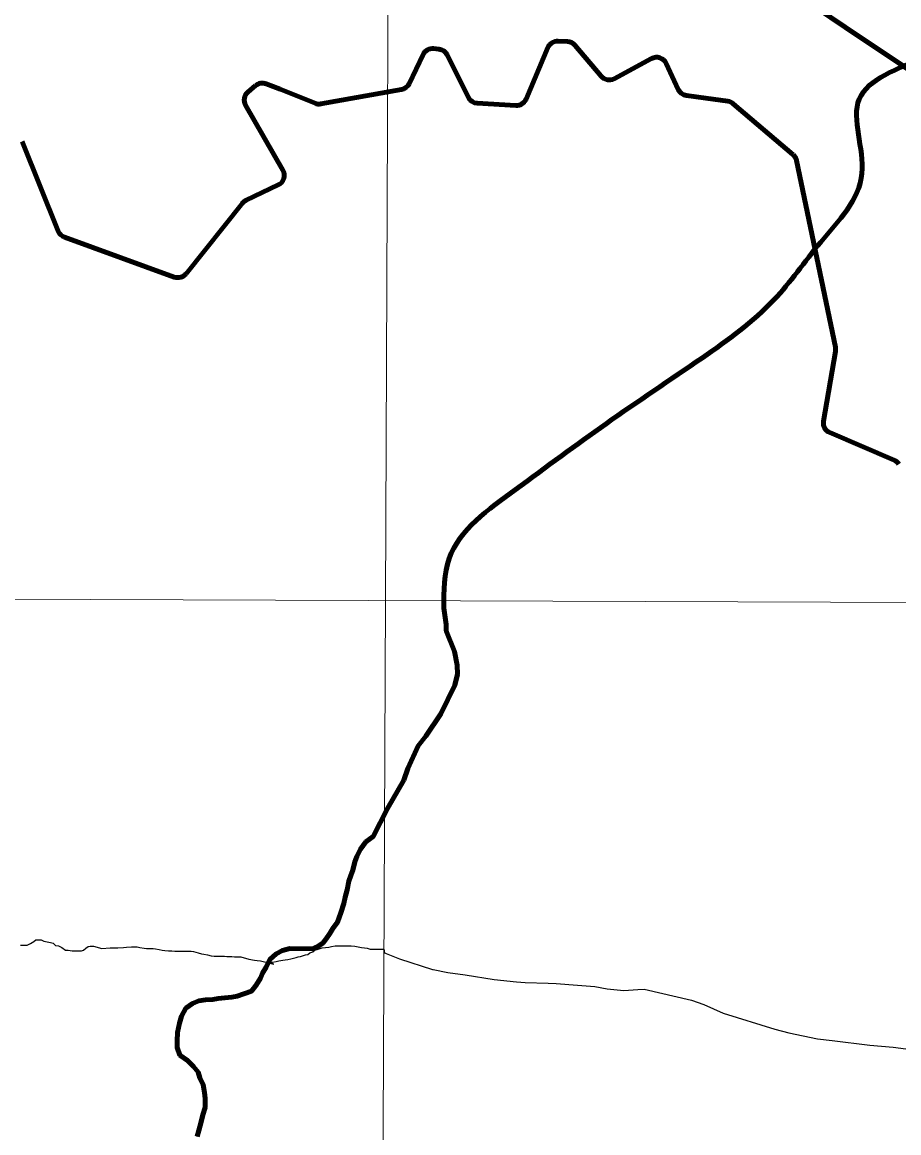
# Model space of a CAD drawing. Extents: x -1643653 to 4543381, y 1624270 to 13878484.
# Drawn here: x 661208 to 669530, y 8944454 to 8955000 of the extents above; entities that cross this region are included whole.
import ezdxf

# ---------------------------------------------------------------- set-up
doc = ezdxf.new("R2010")
doc.units = 0
doc.header["$LTSCALE"] = 200
for name, color, linetype, lineweight in [('1', 7, 'Continuous', 13), ('12', 7, 'Continuous', 25), ('24', 7, 'Continuous', 25), ('28', 7, 'Continuous', 53), ('53', 7, 'Continuous', 106), ('60', 7, 'Continuous', 13), ('61', 7, 'Continuous', 90), ('9', 7, 'Continuous', 90)]:
    doc.layers.add(name, color=color, linetype=linetype, lineweight=lineweight)

msp = doc.modelspace()

# ---------------------------------------------------------------- linework, layer by layer
at = {"layer": '1'}
msp.add_line((565315.3, 8949866.8), (791497.7, 8949052.2), dxfattribs=at)
msp.add_lwpolyline([(664968.2, 9023436.8), (664657.1, 8949509), (664397.1, 8890880.2)], dxfattribs=at)
at = {"layer": '12'}
msp.add_line((664642.2, 8946198.1), (664648, 8946164.2), dxfattribs=at)
for points in [[(661193.2, 8946235.9), (661228.2, 8946235.7), (661255.7, 8946235.5), (661285.8, 8946250.3), (661318.5, 8946270.2), (661338.6, 8946285), (661358.6, 8946287.4), (661388.6, 8946287.2), (661413.5, 8946274.5), (661446, 8946266.8), (661476, 8946261.6), (661500.9, 8946253.9), (661523.3, 8946231.2), (661553.2, 8946228.5), (661583.2, 8946213.3), (661618, 8946188.1), (661643, 8946187.9), (661683, 8946182.6), (661703, 8946182.5), (661730.5, 8946182.3), (661750.5, 8946182.2), (661770.5, 8946182), (661790.5, 8946186.9), (661810.7, 8946206.8), (661833.3, 8946221.7), (661853.4, 8946226.6), (661883.4, 8946226.3), (661963.2, 8946203.3)], [(661963.2, 8946203.3), (662043.3, 8946210.3), (662068.3, 8946210.1), (662095.8, 8946209.9), (662115.9, 8946209.8), (662170.9, 8946211.9), (662198.5, 8946216.8), (662246, 8946218.9), (662278.5, 8946218.7), (662298.5, 8946218.6), (662326, 8946213.4), (662365.9, 8946205.6), (662388.4, 8946203), (662420.9, 8946202.8), (662451, 8946202.6), (662473.4, 8946199.9), (662508.4, 8946194.7), (662535.9, 8946189.5), (662563.4, 8946184.3), (662598.3, 8946181.6), (662628.4, 8946181.4), (662655.9, 8946178.7), (662690.9, 8946178.5), (662723.4, 8946178.2), (662750.9, 8946178.1), (662783.4, 8946177.8), (662810.9, 8946177.7), (662833.4, 8946175), (662855.9, 8946169.8), (662878.3, 8946162.2), (662910.8, 8946152), (662933.3, 8946149.3), (662968.2, 8946144.1), (663003.2, 8946133.8), (663030.7, 8946131.1), (663058.2, 8946131), (663088.2, 8946130.8), (663128.2, 8946130.5), (663150.7, 8946127.8), (663198.2, 8946127.5), (663223.2, 8946124.9), (663253.2, 8946124.7), (663283.2, 8946124.5), (663360.6, 8946103.9)], [(663597.8, 8946054.8), (663535.5, 8946075.2), (663565.5, 8946075), (663585.5, 8946074.9), (663620.5, 8946079.7), (663643.1, 8946087), (663683.2, 8946091.8), (663703.2, 8946096.7), (663728.2, 8946099), (663758.3, 8946106.3), (663783.3, 8946111.1), (663808.4, 8946118.5), (663828.5, 8946123.4), (663848.5, 8946128.2), (663868.5, 8946133.1), (663898.6, 8946142.9), (663918.7, 8946147.8), (663938.8, 8946162.7), (663966.4, 8946172.5), (663989, 8946189.9), (664009.1, 8946194.8), (664036.7, 8946204.6), (664056.7, 8946209.5), (664086.8, 8946214.3), (664119.3, 8946216.6), (664144.3, 8946221.4), (664179.4, 8946228.7), (664199.4, 8946228.6), (664226.9, 8946228.4), (664246.9, 8946228.2), (664266.9, 8946228.1), (664287, 8946228), (664312, 8946227.8), (664332, 8946227.7), (664364.5, 8946227.5), (664396.9, 8946219.7), (664429.4, 8946214.5), (664456.9, 8946209.3), (664481.9, 8946206.7), (664511.8, 8946198.9), (664531.8, 8946198.8), (664561.8, 8946198.6), (664591.9, 8946198.4), (664619.4, 8946198.2), (664642.2, 8946198.1)], [(664648, 8946164.2), (664788.5, 8946106.5), (665103.6, 8946005.6), (665109.8, 8946004.3)], [(663360.6, 8946103.9), (663413, 8946093.6), (663438, 8946088.4), (663470.5, 8946085.7), (663597.8, 8946054.8)], [(665109.8, 8946004.3), (665247.8, 8945976), (665412.8, 8945953.7), (665687.2, 8945908.2), (665900.9, 8945888.2)], [(665900.9, 8945888.2), (665982.2, 8945880.6), (666202.6, 8945874.9)], [(666202.6, 8945874.9), (666275.7, 8945873), (666478.5, 8945857.2)], [(666478.5, 8945857.2), (666643.1, 8945844.4), (666761.4, 8945822.1), (666919.1, 8945806.1), (667051.8, 8945813.4)], [(667051.8, 8945813.4), (667113.8, 8945816.9), (667562.9, 8945712.1), (667679.5, 8945672.9), (667863.7, 8945588.3), (668351.7, 8945437.2), (668487.4, 8945403.3), (668487.6, 8945403.3)], [(668487.6, 8945403.3), (668758, 8945346.9), (668899, 8945330)], [(668899, 8945330), (669255.4, 8945287.2), (669478.1, 8945268.3), (669643.1, 8945246.3), (669863.8, 8945209.3), (670444.9, 8945082.7), (670594.5, 8945054.4), (670690.4, 8945040.8)]]:
    msp.add_lwpolyline(points, dxfattribs=at)
at = {"layer": '24'}
for points in [[(664829.8, 8947803.3), (664867.6, 8947912.5), (664966.8, 8948127.8), (665039.6, 8948220.2), (665182.5, 8948431.5), (665314.9, 8948703.3), (665339.6, 8948809.3), (665338, 8948895), (665313.2, 8949024), (665234.2, 8949220.9), (665232.7, 8949279.6), (665225, 8949346.5), (665209.5, 8949437.1)], [(663068.8, 8945730.6), (663131.3, 8945735.3), (663198.9, 8945742.4), (663249, 8945749.7), (663384.3, 8945799), (663429.7, 8945856.3), (663470, 8945921.2), (663487.7, 8945971.1), (663523, 8946026), (663558.4, 8946098.4), (663618.7, 8946153.1), (663678.9, 8946185.3), (663749, 8946202.5), (663959.2, 8946201.4), (664019.3, 8946225.1), (664060.5, 8946254.5), (664092.8, 8946295.7), (664128.1, 8946345.7), (664157.6, 8946392.7), (664200.5, 8946455.3), (664234, 8946542.6), (664260.5, 8946630.8), (664274.2, 8946692.6), (664292, 8946760.1), (664309.9, 8946842.6), (664327.7, 8946897.5), (664345.4, 8946947.4), (664365.8, 8947027.4), (664386, 8947077.3), (664418.9, 8947147.2), (664471.8, 8947217), (664539.5, 8947266.7), (664677.1, 8947534.4), (664829.8, 8947803.3)], [(662867.6, 8944418.1), (662885.3, 8944475.6), (662905.7, 8944558), (662923.6, 8944625.5), (662943.9, 8944695.4), (662944.3, 8944780.5), (662939.5, 8944835.6), (662927.4, 8944910.7), (662895.2, 8944975.9), (662877.9, 8945028.6), (662833.1, 8945083.8), (662775.8, 8945141.7), (662706, 8945192.1), (662678.8, 8945264.8), (662679.1, 8945327.3), (662682, 8945407.3), (662699.9, 8945494.8), (662720.2, 8945562.3), (662760.6, 8945637.1), (662825.9, 8945681.8), (662883.5, 8945706.5), (662948.6, 8945716.2), (663016.2, 8945720.9), (663068.8, 8945730.6)]]:
    msp.add_lwpolyline(points, dxfattribs=at)
msp.add_spline([(665209.5, 8949437.1), (665261.8, 8949907.3), (665888.8, 8950560.5), (666750.9, 8951187.5), (667665.3, 8951814.5), (668344.5, 8952363.1), (668788.7, 8952911.7), (669180.6, 8953564.9), (669154.4, 8954270.2), (669755.3, 8954662.1), (670486.8, 8955027.9), (671218.3, 8955785.5), (671166.1, 8956360.3), (671531.8, 8956726), (671479.6, 8956987.3), (670957.1, 8957405.3), (670695.8, 8957849.4), (671139.9, 8958502.5), (671845.3, 8959207.9), (672394, 8958789.9), (673047.1, 8959234), (673465.1, 8959834.9), (673177.7, 8960461.9), (673987.6, 8960749.3), (675163.2, 8960879.9), (676103.7, 8960906.1), (677253.2, 8961428.6), (677697.4, 8961559.2), (678115.4, 8962133.9), (678611.8, 8962369.1), (678820.8, 8962919.9), (679291, 8963704.1), (679918, 8964226.8), (679944.1, 8964697.3), (679709, 8965272.3), (679291, 8966004.2), (678115.4, 8966945.2)], degree=3, dxfattribs=at)
at = {"layer": '28'}
msp.add_line((665209.5, 8949437.1), (665214.5, 8949438), dxfattribs=at)
for points in [[(665214.5, 8949438), (665232.7, 8949279.6), (665234.2, 8949220.9), (665313.2, 8949024), (665338, 8948895), (665339.6, 8948809.3), (665314.9, 8948703.3), (665182.5, 8948431.5), (665039.6, 8948220.2), (664966.8, 8948127.8), (664867.6, 8947912.5), (664829.8, 8947803.3), (664677.1, 8947534.4)], [(664829.8, 8947803.3), (664867.6, 8947912.5), (664966.8, 8948127.8), (665039.6, 8948220.2), (665182.5, 8948431.5), (665314.9, 8948703.3), (665339.6, 8948809.3), (665338, 8948895), (665313.2, 8949024), (665234.2, 8949220.9), (665232.7, 8949279.6), (665214.5, 8949438), (665209.5, 8949437.1)], [(663068.8, 8945730.6), (663131.3, 8945735.3), (663198.9, 8945742.4), (663249, 8945749.7), (663384.3, 8945799), (663429.7, 8945856.3), (663470, 8945921.2), (663487.7, 8945971.1), (663523, 8946026), (663558.4, 8946098.4), (663618.7, 8946153.1), (663678.9, 8946185.3), (663749, 8946202.5), (663959.2, 8946201.4), (664019.3, 8946225.1), (664060.5, 8946254.5), (664092.8, 8946295.7), (664128.1, 8946345.7), (664157.6, 8946392.7), (664200.5, 8946455.3), (664234, 8946542.6), (664260.5, 8946630.8), (664274.2, 8946692.6), (664292, 8946760.1), (664309.9, 8946842.6), (664327.7, 8946897.5), (664345.4, 8946947.4), (664365.8, 8947027.4), (664386, 8947077.3), (664418.9, 8947147.2), (664471.8, 8947217), (664539.5, 8947266.7), (664677.1, 8947534.4), (664829.8, 8947803.3)], [(664677.1, 8947534.4), (664539.5, 8947266.7), (664471.8, 8947217), (664418.9, 8947147.2), (664386, 8947077.3), (664365.8, 8947027.4), (664345.4, 8946947.4), (664327.7, 8946897.5), (664309.9, 8946842.6), (664292, 8946760.1), (664274.2, 8946692.6), (664260.5, 8946630.8), (664234, 8946542.6), (664200.5, 8946455.3), (664157.6, 8946392.7), (664128.1, 8946345.7), (664092.8, 8946295.7), (664060.5, 8946254.5), (664019.3, 8946225.1), (663959.2, 8946201.4), (663749, 8946202.5), (663678.9, 8946185.3), (663618.7, 8946153.1), (663558.4, 8946098.4), (663523, 8946026), (663487.7, 8945971.1), (663470, 8945921.2), (663429.7, 8945856.3), (663384.3, 8945799), (663249, 8945749.7), (663198.9, 8945742.4), (663131.3, 8945735.3), (663068.8, 8945730.6)], [(663068.8, 8945730.6), (663016.2, 8945720.9), (662948.6, 8945716.2), (662883.5, 8945706.5), (662825.9, 8945681.8), (662760.6, 8945637.1), (662720.2, 8945562.3), (662699.9, 8945494.8), (662682, 8945407.3), (662679.1, 8945327.3), (662678.8, 8945264.8), (662706, 8945192.1), (662775.8, 8945141.7), (662833.1, 8945083.8), (662877.9, 8945028.6), (662895.2, 8944975.9), (662927.4, 8944910.7), (662939.5, 8944835.6), (662944.3, 8944780.5), (662943.9, 8944695.4), (662923.6, 8944625.5), (662905.7, 8944558), (662885.3, 8944475.6), (662867.6, 8944418.1)], [(662867.6, 8944418.1), (662885.3, 8944475.6), (662905.7, 8944558), (662923.6, 8944625.5), (662943.9, 8944695.4), (662944.3, 8944780.5), (662939.5, 8944835.6), (662927.4, 8944910.7), (662895.2, 8944975.9), (662877.9, 8945028.6), (662833.1, 8945083.8), (662775.8, 8945141.7), (662706, 8945192.1), (662678.8, 8945264.8), (662679.1, 8945327.3), (662682, 8945407.3), (662699.9, 8945494.8), (662720.2, 8945562.3), (662760.6, 8945637.1), (662825.9, 8945681.8), (662883.5, 8945706.5), (662948.6, 8945716.2), (663016.2, 8945720.9), (663068.8, 8945730.6)]]:
    msp.add_lwpolyline(points, dxfattribs=at)
for points in [[(676174.9, 8960921), (676103.7, 8960906.1), (675163.2, 8960879.9), (673987.6, 8960749.3), (673177.7, 8960461.9), (673465.1, 8959834.9), (673047.1, 8959234), (672394, 8958789.9), (671845.3, 8959207.9), (671139.9, 8958502.5), (670695.8, 8957849.4), (670957.1, 8957405.3), (671479.6, 8956987.3), (671531.8, 8956726), (671166.1, 8956360.3), (671218.3, 8955785.5), (670486.8, 8955027.9), (669755.3, 8954662.1), (669154.4, 8954270.2), (669180.6, 8953564.9), (668788.7, 8952911.7), (668344.5, 8952363.1), (667665.3, 8951814.5), (666750.9, 8951187.5), (665888.8, 8950560.5), (665261.8, 8949907.3), (665209.5, 8949437.1)], [(665209.5, 8949437.1), (665261.8, 8949907.3), (665888.8, 8950560.5), (666750.9, 8951187.5), (667665.3, 8951814.5), (668344.5, 8952363.1), (668788.7, 8952911.7), (669180.6, 8953564.9), (669154.4, 8954270.2), (669755.3, 8954662.1), (670486.8, 8955027.9), (671218.3, 8955785.5), (671166.1, 8956360.3), (671531.8, 8956726), (671479.6, 8956987.3), (670957.1, 8957405.3), (670695.8, 8957849.4), (671139.9, 8958502.5), (671845.3, 8959207.9), (672394, 8958789.9), (673047.1, 8959234), (673465.1, 8959834.9), (673177.7, 8960461.9), (673987.6, 8960749.3), (675163.2, 8960879.9), (676103.7, 8960906.1), (676174.9, 8960921)]]:
    msp.add_spline(points, degree=3, dxfattribs=at)
at = {"layer": '53'}
for points in [[(664829.8, 8947803.3), (664867.6, 8947912.5), (664966.8, 8948127.8), (665039.6, 8948220.2), (665182.5, 8948431.5), (665314.9, 8948703.3), (665339.6, 8948809.3), (665338, 8948895), (665313.2, 8949024), (665234.2, 8949220.9), (665232.7, 8949279.6), (665225, 8949346.5), (665209.5, 8949437.1)], [(663068.8, 8945730.6), (663131.3, 8945735.3), (663198.9, 8945742.4), (663249, 8945749.7), (663384.3, 8945799), (663429.7, 8945856.3), (663470, 8945921.2), (663487.7, 8945971.1), (663523, 8946026), (663558.4, 8946098.4), (663618.7, 8946153.1), (663678.9, 8946185.3), (663749, 8946202.5), (663959.2, 8946201.4), (664019.3, 8946225.1), (664060.5, 8946254.5), (664092.8, 8946295.7), (664128.1, 8946345.7), (664157.6, 8946392.7), (664200.5, 8946455.3), (664234, 8946542.6), (664260.5, 8946630.8), (664274.2, 8946692.6), (664292, 8946760.1), (664309.9, 8946842.6), (664327.7, 8946897.5), (664345.4, 8946947.4), (664365.8, 8947027.4), (664386, 8947077.3), (664418.9, 8947147.2), (664471.8, 8947217), (664539.5, 8947266.7), (664677.1, 8947534.4), (664829.8, 8947803.3)], [(662867.6, 8944418.1), (662885.3, 8944475.6), (662905.7, 8944558), (662923.6, 8944625.5), (662943.9, 8944695.4), (662944.3, 8944780.5), (662939.5, 8944835.6), (662927.4, 8944910.7), (662895.2, 8944975.9), (662877.9, 8945028.6), (662833.1, 8945083.8), (662775.8, 8945141.7), (662706, 8945192.1), (662678.8, 8945264.8), (662679.1, 8945327.3), (662682, 8945407.3), (662699.9, 8945494.8), (662720.2, 8945562.3), (662760.6, 8945637.1), (662825.9, 8945681.8), (662883.5, 8945706.5), (662948.6, 8945716.2), (663016.2, 8945720.9), (663068.8, 8945730.6)]]:
    msp.add_lwpolyline(points, dxfattribs=at)
msp.add_spline([(665209.5, 8949437.1), (665261.8, 8949907.3), (665888.8, 8950560.5), (666750.9, 8951187.5), (667665.3, 8951814.5), (668344.5, 8952363.1), (668788.7, 8952911.7), (669180.6, 8953564.9), (669154.4, 8954270.2), (669755.3, 8954662.1), (670000.9, 8954785.2)], degree=3, dxfattribs=at)
at = {"layer": '60', "lineweight": 25}
msp.add_spline([(814781, 9009175.5), (814787.2, 9009173.4), (814796.9, 9009173.4), (814799.4, 9009172.4), (814805.1, 9009174.5), (814805.6, 9009176.5), (814811.7, 9009179.5), (814811.7, 9009179.5), (814801.5, 9009181), (814790.7, 9009181.5), (814784.1, 9009183.1), (814777.4, 9009185.1), (814778.4, 9009175.5)], degree=3, dxfattribs=at)
at = {"layer": '61'}
for p, q in [((666294.7, 8954820.2), (666383.3, 8954816.5)), ((666294.7, 8954820.2), (666383.3, 8954816.5)), ((665114.2, 8954749.6), (665164.3, 8954744.3)), ((665114.2, 8954749.6), (665164.3, 8954744.3)), ((665991.6, 8954270.1), (666198.5, 8954759.2)), ((665991.6, 8954270.1), (666198.5, 8954759.2)), ((666455.6, 8954781.1), (666703.5, 8954487.5)), ((666455.6, 8954781.1), (666703.5, 8954487.5)), ((664880.8, 8954416), (665013.4, 8954693.3)), ((664880.8, 8954416), (665013.4, 8954693.3)), ((665243.3, 8954689.4), (665444.2, 8954285.8)), ((665243.3, 8954689.4), (665444.2, 8954285.8)), ((666827.2, 8954463.9), (667183.3, 8954655.4)), ((666827.2, 8954463.9), (667183.3, 8954655.4)), ((667321.3, 8954609.6), (667436.9, 8954361.4)), ((667321.3, 8954609.6), (667436.9, 8954361.4)), ((663351.1, 8954337), (663423.1, 8954398.4)), ((663351.1, 8954337), (663423.1, 8954398.4)), ((663525.1, 8954415.1), (663655.4, 8954363)), ((663525.1, 8954415.1), (663655.4, 8954363)), ((663655.4, 8954363), (663988.1, 8954230)), ((663655.4, 8954363), (663988.1, 8954230)), ((664042.7, 8954224.4), (664808.1, 8954360.6)), ((664042.7, 8954224.4), (664808.1, 8954360.6)), ((667513.6, 8954304.6), (667697.4, 8954278.6)), ((667513.6, 8954304.6), (667697.4, 8954278.6)), ((667697.4, 8954278.6), (667907.7, 8954248.9)), ((667697.4, 8954278.6), (667907.7, 8954248.9)), ((663682.8, 8953594.8), (663329.2, 8954211.2)), ((663682.8, 8953594.8), (663329.2, 8954211.2)), ((665527.9, 8954230.6), (665893.7, 8954209.2)), ((665527.9, 8954230.6), (665893.7, 8954209.2)), ((667958.5, 8954226.1), (668525.7, 8953744)), ((667958.5, 8954226.1), (668525.7, 8953744)), ((661208.1, 8953868.3), (661550.1, 8953015.7)), ((661208.1, 8953868.3), (661550.1, 8953015.7)), ((668558.9, 8953688.1), (668927.8, 8951913.7)), ((668558.9, 8953688.1), (668927.8, 8951913.7)), ((663334.5, 8953310.6), (663638.9, 8953454.6)), ((663334.5, 8953310.6), (663638.9, 8953454.6)), ((662764, 8952612.1), (663299.1, 8953282.6)), ((662764, 8952612.1), (663299.1, 8953282.6)), ((661608.8, 8952958.9), (662651.8, 8952580.5)), ((661608.8, 8952958.9), (662651.8, 8952580.5)), ((668928.5, 8951874.3), (668815.5, 8951211.9)), ((668928.5, 8951874.3), (668815.5, 8951211.9)), ((668874.8, 8951103.1), (669485.3, 8950842.3)), ((668874.8, 8951103.1), (669485.3, 8950842.3))]:
    msp.add_line(p, q, dxfattribs=at)
for centre, radius, start, end in [((666290.6, 8954720.2), 100, 87.66154, 157.06559), ((666290.6, 8954720.2), 100, 87.66154, 157.06559), ((666379.2, 8954716.6), 100, 40.16386, 87.66154), ((666379.2, 8954716.6), 100, 40.16386, 87.66154), ((665103.6, 8954650.2), 100, 83.95294, 154.44423), ((665103.6, 8954650.2), 100, 83.95294, 154.44423), ((665153.8, 8954644.9), 100, 26.46014, 83.95294), ((665153.8, 8954644.9), 100, 26.46014, 83.95294), ((667230.7, 8954567.3), 100, 24.97321, 118.27202), ((667230.7, 8954567.3), 100, 24.97321, 118.27202), ((666779.9, 8954552), 100, 220.16386, 298.27202), ((666779.9, 8954552), 100, 220.16386, 298.27202), ((663488, 8954322.3), 100, 68.19856, 130.44009), ((663488, 8954322.3), 100, 68.19856, 130.44009), ((664790.6, 8954459.1), 100, 280.09566, 334.44423), ((664790.6, 8954459.1), 100, 280.09566, 334.44423), ((663416, 8954260.9), 100, 130.44009, 209.84217), ((663416, 8954260.9), 100, 130.44009, 209.84217), ((665533.7, 8954330.4), 100, 206.46014, 266.65988), ((665533.7, 8954330.4), 100, 206.46014, 266.65988), ((667527.6, 8954403.6), 100, 204.97321, 261.95717), ((667527.6, 8954403.6), 100, 204.97321, 261.95717), ((664025.2, 8954322.8), 100, 248.19856, 280.09566), ((664025.2, 8954322.8), 100, 248.19856, 280.09566), ((665899.5, 8954309), 100, 266.65988, 337.06559), ((665899.5, 8954309), 100, 266.65988, 337.06559), ((667893.7, 8954149.9), 100, 49.6382, 81.95717), ((667893.7, 8954149.9), 100, 49.6382, 81.95717), ((668461, 8953667.8), 100, 11.74529, 49.6382), ((668461, 8953667.8), 100, 11.74529, 49.6382), ((663596.1, 8953545), 100, 295.32464, 29.84217), ((663596.1, 8953545), 100, 295.32464, 29.84217), ((663377.3, 8953220.2), 100, 115.32464, 141.40431), ((663377.3, 8953220.2), 100, 115.32464, 141.40431), ((661642.9, 8953052.9), 100, 201.85804, 250.06067), ((661642.9, 8953052.9), 100, 201.85804, 250.06067), ((662685.9, 8952674.5), 100, 250.06067, 321.40431), ((662685.9, 8952674.5), 100, 250.06067, 321.40431), ((668824.3, 8951892.1), 105.7, 350.31591, 11.74529), ((668824.3, 8951892.1), 105.7, 350.31591, 11.74529), ((668914, 8951195), 100, 170.31591, 246.87207), ((668914, 8951195), 100, 170.31591, 246.87207), ((669446, 8950750.3), 100, 32.87235, 66.87207), ((669446, 8950750.3), 100, 32.87235, 66.87207)]:
    msp.add_arc(centre, radius, start, end, dxfattribs=at)
at = {"layer": '9'}
msp.add_spline([(637260.6, 8972975.8), (641524.5, 8971056.2), (652526.1, 8965412.7), (653164.3, 8965062.8), (670790.5, 8953770.1), (686194, 8943929.9), (696283.3, 8937647.1)], degree=3, dxfattribs=at)

doc.saveas('drawing.dxf')
